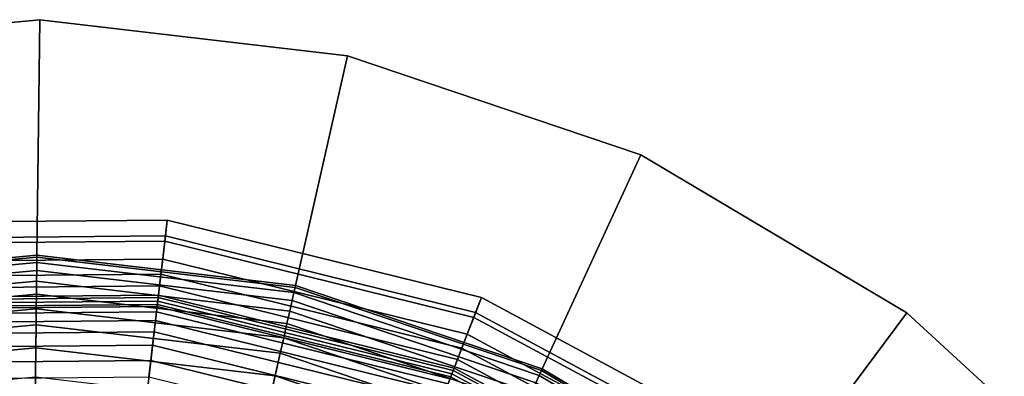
# Model space of a CAD drawing. Extents: x -43.1 to 43.1, y -41.3 to 41.3.
# Tile 538 of 656: x 33.466 to 34.396, y 2.382 to 2.719. Entities that reach past the tile are written whole.
import ezdxf

# ---------------------------------------------------------------- set-up
doc = ezdxf.new("R2010")
doc.units = 0
for name, color, linetype in [('LAMP', 7, 'CONTINUOUS'), ('LAMP_SUPPORT', 18, 'CONTINUOUS'), ('METAL_BASE', 254, 'CONTINUOUS')]:
    doc.layers.add(name, color=color, linetype=linetype)

msp = doc.modelspace()

# ---------------------------------------------------------------- linework, layer by layer
at = {"layer": 'LAMP'}
for points in [[(33.2992, 2.527, 43.6401), (33.605, 2.5297, 43.6401), (33.6033, 2.5146, 43.7579), (33.3012, 2.5118, 43.7579)], [(33.3019, 2.5071, 43.3843), (33.6027, 2.5098, 43.3843), (33.605, 2.5297, 43.6401), (33.2992, 2.527, 43.6401)], [(33.6027, 2.5098, 43.3843), (33.8948, 2.4376, 43.3843), (33.902, 2.4563, 43.6401), (33.605, 2.5297, 43.6401)], [(33.605, 2.5297, 43.6401), (33.902, 2.4563, 43.6401), (33.8965, 2.4421, 43.7579), (33.6033, 2.5146, 43.7579)], [(33.3012, 2.5118, 43.7579), (33.6033, 2.5146, 43.7579), (33.5964, 2.4563, 43.8806), (33.3091, 2.4537, 43.8806)], [(33.6033, 2.5146, 43.7579), (33.8965, 2.4421, 43.7579), (33.8754, 2.3874, 43.8806), (33.5964, 2.4563, 43.8806)], [(33.3042, 2.4901, 43.0998), (33.6007, 2.4928, 43.0998), (33.6027, 2.5098, 43.3843), (33.3019, 2.5071, 43.3843)], [(33.6007, 2.4928, 43.0998), (33.8886, 2.4216, 43.0998), (33.8948, 2.4376, 43.3843), (33.6027, 2.5098, 43.3843)], [(33.3061, 2.476, 42.7996), (33.599, 2.4786, 42.7996), (33.6007, 2.4928, 43.0998), (33.3042, 2.4901, 43.0998)], [(33.599, 2.4786, 42.7996), (33.8835, 2.4083, 42.7996), (33.8886, 2.4216, 43.0998), (33.6007, 2.4928, 43.0998)], [(33.3076, 2.4647, 42.4966), (33.5977, 2.4673, 42.4966), (33.599, 2.4786, 42.7996), (33.3061, 2.476, 42.7996)], [(33.5977, 2.4673, 42.4966), (33.8793, 2.3977, 42.4966), (33.8835, 2.4083, 42.7996), (33.599, 2.4786, 42.7996)], [(33.3088, 2.4561, 42.2036), (33.5967, 2.4587, 42.2036), (33.5977, 2.4673, 42.4966), (33.3076, 2.4647, 42.4966)], [(33.5967, 2.4587, 42.2036), (33.8763, 2.3896, 42.2036), (33.8793, 2.3977, 42.4966), (33.5977, 2.4673, 42.4966)], [(33.3096, 2.4504, 41.9337), (33.596, 2.453, 41.9337), (33.5967, 2.4587, 42.2036), (33.3088, 2.4561, 42.2036)], [(33.596, 2.453, 41.9337), (33.8742, 2.3842, 41.9337), (33.8763, 2.3896, 42.2036), (33.5967, 2.4587, 42.2036)], [(33.3091, 2.4537, 43.8806), (33.5964, 2.4563, 43.8806), (33.5859, 2.3663, 43.9998), (33.3213, 2.3639, 43.9998)], [(33.31, 2.4473, 41.6997), (33.5957, 2.4499, 41.6997), (33.596, 2.453, 41.9337), (33.3096, 2.4504, 41.9337)], [(33.3102, 2.4454, 41.6845), (33.5955, 2.448, 41.6845), (33.5957, 2.4499, 41.6997), (33.31, 2.4473, 41.6997)], [(33.5964, 2.4563, 43.8806), (33.8754, 2.3874, 43.8806), (33.8428, 2.3028, 43.9998), (33.5859, 2.3663, 43.9998)], [(33.5955, 2.448, 41.6845), (33.8724, 2.3795, 41.6845), (33.8731, 2.3814, 41.6997), (33.5957, 2.4499, 41.6997)], [(33.5957, 2.4499, 41.6997), (33.8731, 2.3814, 41.6997), (33.8742, 2.3842, 41.9337), (33.596, 2.453, 41.9337)], [(33.8948, 2.4376, 43.3843), (34.1597, 2.2951, 43.3843), (34.1713, 2.3114, 43.6401), (33.902, 2.4563, 43.6401)], [(33.902, 2.4563, 43.6401), (34.1713, 2.3114, 43.6401), (34.1625, 2.299, 43.7579), (33.8965, 2.4421, 43.7579)], [(33.3109, 2.4402, 41.6707), (33.5948, 2.4427, 41.6707), (33.5955, 2.448, 41.6845), (33.3102, 2.4454, 41.6845)], [(33.312, 2.432, 41.6586), (33.5939, 2.4346, 41.6586), (33.5948, 2.4427, 41.6707), (33.3109, 2.4402, 41.6707)], [(33.5939, 2.4346, 41.6586), (33.8675, 2.3669, 41.6586), (33.8705, 2.3746, 41.6707), (33.5948, 2.4427, 41.6707)], [(33.5948, 2.4427, 41.6707), (33.8705, 2.3746, 41.6707), (33.8724, 2.3795, 41.6845), (33.5955, 2.448, 41.6845)], [(33.8965, 2.4421, 43.7579), (34.1625, 2.299, 43.7579), (34.1284, 2.2512, 43.8806), (33.8754, 2.3874, 43.8806)], [(33.3135, 2.4214, 41.6486), (33.5926, 2.4239, 41.6486), (33.5939, 2.4346, 41.6586), (33.312, 2.432, 41.6586)], [(33.5926, 2.4239, 41.6486), (33.8636, 2.3569, 41.6486), (33.8675, 2.3669, 41.6586), (33.5939, 2.4346, 41.6586)], [(33.8886, 2.4216, 43.0998), (34.1497, 2.2811, 43.0998), (34.1597, 2.2951, 43.3843), (33.8948, 2.4376, 43.3843)], [(33.3152, 2.4087, 41.6411), (33.5911, 2.4112, 41.6411), (33.5926, 2.4239, 41.6486), (33.3135, 2.4214, 41.6486)], [(33.5911, 2.4112, 41.6411), (33.859, 2.345, 41.6411), (33.8636, 2.3569, 41.6486), (33.5926, 2.4239, 41.6486)], [(33.8835, 2.4083, 42.7996), (34.1414, 2.2695, 42.7996), (34.1497, 2.2811, 43.0998), (33.8886, 2.4216, 43.0998)], [(33.3171, 2.3944, 41.6365), (33.5895, 2.3969, 41.6365), (33.5911, 2.4112, 41.6411), (33.3152, 2.4087, 41.6411)], [(33.5895, 2.3969, 41.6365), (33.8538, 2.3315, 41.6365), (33.859, 2.345, 41.6411), (33.5911, 2.4112, 41.6411)], [(33.8793, 2.3977, 42.4966), (34.1348, 2.2602, 42.4966), (34.1414, 2.2695, 42.7996), (33.8835, 2.4083, 42.7996)], [(33.3192, 2.3789, 41.6352), (33.5876, 2.3814, 41.6352), (33.5895, 2.3969, 41.6365), (33.3171, 2.3944, 41.6365)], [(33.5876, 2.3814, 41.6352), (33.8482, 2.317, 41.6352), (33.8538, 2.3315, 41.6365), (33.5895, 2.3969, 41.6365)], [(33.8763, 2.3896, 42.2036), (34.1298, 2.2532, 42.2036), (34.1348, 2.2602, 42.4966), (33.8793, 2.3977, 42.4966)], [(33.8754, 2.3874, 43.8806), (34.1284, 2.2512, 43.8806), (34.0758, 2.1774, 43.9998), (33.8428, 2.3028, 43.9998)], [(33.8731, 2.3814, 41.6997), (34.1247, 2.246, 41.6997), (34.1265, 2.2485, 41.9337), (33.8742, 2.3842, 41.9337)], [(33.8742, 2.3842, 41.9337), (34.1265, 2.2485, 41.9337), (34.1298, 2.2532, 42.2036), (33.8763, 2.3896, 42.2036)]]:
    msp.add_3dface(points, dxfattribs=at)
at = {"layer": 'LAMP_SUPPORT'}
for points in [[(33.4818, 2.4963, 38.0011), (33.2366, 2.4735, 38.0011), (33.237, 2.4718, 37.9861), (33.4818, 2.4946, 37.9861)], [(33.4818, 2.4963, 41.465), (33.2366, 2.4735, 41.465), (33.2366, 2.4735, 38.0011), (33.4818, 2.4963, 38.0011)], [(33.4818, 2.4946, 41.48), (33.237, 2.4718, 41.48), (33.2366, 2.4735, 41.465), (33.4818, 2.4963, 41.465)], [(33.7263, 2.4676, 38.0011), (33.4818, 2.4963, 38.0011), (33.4818, 2.4946, 37.9861), (33.7259, 2.4659, 37.9861)], [(33.7263, 2.4676, 41.465), (33.4818, 2.4963, 41.465), (33.4818, 2.4963, 38.0011), (33.7263, 2.4676, 38.0011)], [(33.7259, 2.4659, 41.48), (33.4818, 2.4946, 41.48), (33.4818, 2.4963, 41.465), (33.7263, 2.4676, 41.465)], [(33.4818, 2.4946, 37.9861), (33.237, 2.4718, 37.9861), (33.238, 2.4669, 37.9723), (33.4817, 2.4896, 37.9723)], [(33.4817, 2.4896, 41.4939), (33.238, 2.4669, 41.4939), (33.237, 2.4718, 41.48), (33.4818, 2.4946, 41.48)], [(33.4817, 2.4896, 37.9723), (33.238, 2.4669, 37.9723), (33.2395, 2.4593, 37.9601), (33.4816, 2.4819, 37.9601)], [(33.4816, 2.4819, 41.5061), (33.2395, 2.4593, 41.5061), (33.238, 2.4669, 41.4939), (33.4817, 2.4896, 41.4939)], [(33.7248, 2.4611, 37.9723), (33.4817, 2.4896, 37.9723), (33.4816, 2.4819, 37.9601), (33.7231, 2.4536, 37.9601)], [(33.7231, 2.4536, 41.5061), (33.4816, 2.4819, 41.5061), (33.4817, 2.4896, 41.4939), (33.7248, 2.4611, 41.4939)], [(33.7259, 2.4659, 37.9861), (33.4818, 2.4946, 37.9861), (33.4817, 2.4896, 37.9723), (33.7248, 2.4611, 37.9723)], [(33.7248, 2.4611, 41.4939), (33.4817, 2.4896, 41.4939), (33.4818, 2.4946, 41.48), (33.7259, 2.4659, 41.48)], [(33.4816, 2.4819, 37.9601), (33.2395, 2.4593, 37.9601), (33.2415, 2.4494, 37.9499), (33.4815, 2.4717, 37.9499)], [(33.4815, 2.4717, 41.5162), (33.2415, 2.4494, 41.5162), (33.2395, 2.4593, 41.5061), (33.4816, 2.4819, 41.5061)], [(33.7231, 2.4536, 37.9601), (33.4816, 2.4819, 37.9601), (33.4815, 2.4717, 37.9499), (33.7209, 2.4436, 37.9499)], [(33.7209, 2.4436, 41.5162), (33.4815, 2.4717, 41.5162), (33.4816, 2.4819, 41.5061), (33.7231, 2.4536, 41.5061)], [(33.4815, 2.4717, 37.9499), (33.2415, 2.4494, 37.9499), (33.2439, 2.4374, 37.9421), (33.4813, 2.4595, 37.9421)], [(33.4813, 2.4595, 41.524), (33.2439, 2.4374, 41.524), (33.2415, 2.4494, 41.5162), (33.4815, 2.4717, 41.5162)], [(33.7209, 2.4436, 37.9499), (33.4815, 2.4717, 37.9499), (33.4813, 2.4595, 37.9421), (33.7182, 2.4317, 37.9421)], [(33.7182, 2.4317, 41.524), (33.4813, 2.4595, 41.524), (33.4815, 2.4717, 41.5162), (33.7209, 2.4436, 41.5162)], [(33.9595, 2.3888, 38.0011), (33.7263, 2.4676, 38.0011), (33.7259, 2.4659, 37.9861), (33.9588, 2.3872, 37.9861)], [(33.9588, 2.3872, 41.48), (33.7259, 2.4659, 41.48), (33.7263, 2.4676, 41.465), (33.9595, 2.3888, 41.465)], [(33.9595, 2.3888, 41.465), (33.7263, 2.4676, 41.465), (33.7263, 2.4676, 38.0011), (33.9595, 2.3888, 38.0011)], [(33.4813, 2.4595, 37.9421), (33.2439, 2.4374, 37.9421), (33.2466, 2.4238, 37.9372), (33.4812, 2.4457, 37.9372)], [(33.4812, 2.4457, 41.5289), (33.2466, 2.4238, 41.5289), (33.2439, 2.4374, 41.524), (33.4813, 2.4595, 41.524)], [(33.7182, 2.4317, 37.9421), (33.4813, 2.4595, 37.9421), (33.4812, 2.4457, 37.9372), (33.7152, 2.4182, 37.9372)], [(33.7152, 2.4182, 41.5289), (33.4812, 2.4457, 41.5289), (33.4813, 2.4595, 41.524), (33.7182, 2.4317, 41.524)], [(33.9567, 2.3827, 37.9723), (33.7248, 2.4611, 37.9723), (33.7231, 2.4536, 37.9601), (33.9535, 2.3757, 37.9601)], [(33.9535, 2.3757, 41.5061), (33.7231, 2.4536, 41.5061), (33.7248, 2.4611, 41.4939), (33.9567, 2.3827, 41.4939)], [(33.9588, 2.3872, 37.9861), (33.7259, 2.4659, 37.9861), (33.7248, 2.4611, 37.9723), (33.9567, 2.3827, 37.9723)], [(33.9567, 2.3827, 41.4939), (33.7248, 2.4611, 41.4939), (33.7259, 2.4659, 41.48), (33.9588, 2.3872, 41.48)], [(33.9535, 2.3757, 37.9601), (33.7231, 2.4536, 37.9601), (33.7209, 2.4436, 37.9499), (33.9492, 2.3664, 37.9499)], [(33.9492, 2.3664, 41.5162), (33.7209, 2.4436, 41.5162), (33.7231, 2.4536, 41.5061), (33.9535, 2.3757, 41.5061)], [(33.4812, 2.4457, 37.9372), (33.2466, 2.4238, 37.9372), (33.2495, 2.4091, 37.9354), (33.481, 2.4306, 37.9354)], [(33.481, 2.4306, 41.5307), (33.2495, 2.4091, 41.5307), (33.2466, 2.4238, 41.5289), (33.4812, 2.4457, 41.5289)], [(33.7152, 2.4182, 37.9372), (33.4812, 2.4457, 37.9372), (33.481, 2.4306, 37.9354), (33.7119, 2.4036, 37.9354)], [(33.7119, 2.4036, 41.5307), (33.481, 2.4306, 41.5307), (33.4812, 2.4457, 41.5289), (33.7152, 2.4182, 41.5289)], [(33.9492, 2.3664, 37.9499), (33.7209, 2.4436, 37.9499), (33.7182, 2.4317, 37.9421), (33.9441, 2.3553, 37.9421)], [(33.9441, 2.3553, 41.524), (33.7182, 2.4317, 41.524), (33.7209, 2.4436, 41.5162), (33.9492, 2.3664, 41.5162)], [(33.481, 2.4306, 37.9354), (33.2495, 2.4091, 37.9354), (33.2538, 2.3876, 37.9338), (33.4807, 2.4087, 37.9338)], [(33.4799, 2.3374, 41.5307), (33.2678, 2.3176, 41.5307), (33.2495, 2.4091, 41.5307), (33.481, 2.4306, 41.5307)], [(33.6914, 2.3126, 41.5307), (33.4799, 2.3374, 41.5307), (33.481, 2.4306, 41.5307), (33.7119, 2.4036, 41.5307)], [(33.7119, 2.4036, 37.9354), (33.481, 2.4306, 37.9354), (33.4807, 2.4087, 37.9338), (33.7071, 2.3822, 37.9338)], [(33.9441, 2.3553, 37.9421), (33.7182, 2.4317, 37.9421), (33.7152, 2.4182, 37.9372), (33.9384, 2.3428, 37.9372)], [(33.9384, 2.3428, 41.5289), (33.7152, 2.4182, 41.5289), (33.7182, 2.4317, 41.524), (33.9441, 2.3553, 41.524)], [(33.9384, 2.3428, 37.9372), (33.7152, 2.4182, 37.9372), (33.7119, 2.4036, 37.9354), (33.9321, 2.3291, 37.9354)], [(33.9321, 2.3291, 41.5307), (33.7119, 2.4036, 41.5307), (33.7152, 2.4182, 41.5289), (33.9384, 2.3428, 41.5289)], [(33.4807, 2.4087, 37.9338), (33.2538, 2.3876, 37.9338), (33.2592, 2.3606, 37.929), (33.4804, 2.3812, 37.929)], [(33.7071, 2.3822, 37.9338), (33.4807, 2.4087, 37.9338), (33.4804, 2.3812, 37.929), (33.701, 2.3553, 37.929)], [(33.8932, 2.2444, 41.5307), (33.6914, 2.3126, 41.5307), (33.7119, 2.4036, 41.5307), (33.9321, 2.3291, 41.5307)], [(33.9321, 2.3291, 37.9354), (33.7119, 2.4036, 37.9354), (33.7071, 2.3822, 37.9338), (33.9229, 2.3092, 37.9338)], [(34.1702, 2.2617, 37.9861), (33.9588, 2.3872, 37.9861), (33.9567, 2.3827, 37.9723), (34.1673, 2.2578, 37.9723)], [(34.1673, 2.2578, 41.4939), (33.9567, 2.3827, 41.4939), (33.9588, 2.3872, 41.48), (34.1702, 2.2617, 41.48)], [(34.1712, 2.2631, 38.0011), (33.9595, 2.3888, 38.0011), (33.9588, 2.3872, 37.9861), (34.1702, 2.2617, 37.9861)], [(34.1702, 2.2617, 41.48), (33.9588, 2.3872, 41.48), (33.9595, 2.3888, 41.465), (34.1712, 2.2631, 41.465)], [(34.1712, 2.2631, 41.465), (33.9595, 2.3888, 41.465), (33.9595, 2.3888, 38.0011), (34.1712, 2.2631, 38.0011)], [(33.9229, 2.3092, 37.9338), (33.7071, 2.3822, 37.9338), (33.701, 2.3553, 37.929), (33.9114, 2.2841, 37.929)], [(34.1673, 2.2578, 37.9723), (33.9567, 2.3827, 37.9723), (33.9535, 2.3757, 37.9601), (34.1626, 2.2516, 37.9601)], [(34.1626, 2.2516, 41.5061), (33.9535, 2.3757, 41.5061), (33.9567, 2.3827, 41.4939), (34.1673, 2.2578, 41.4939)]]:
    msp.add_3dface(points, dxfattribs=at)
at = {"layer": 'METAL_BASE'}
for points in [[(33.4844, 2.7193, 39.7327), (33.1929, 2.6921, 39.7327), (33.1929, 2.6921, 38.8457), (33.4844, 2.7193, 38.8457)], [(33.4818, 2.4963, 38.8457), (33.4844, 2.7193, 38.8457), (33.1929, 2.6921, 38.8457), (33.2366, 2.4735, 38.8457)], [(33.2366, 2.4735, 39.7327), (33.1929, 2.6921, 39.7327), (33.4844, 2.7193, 39.7327), (33.4818, 2.4963, 39.7327)], [(33.7263, 2.4676, 38.8457), (33.7753, 2.6852, 38.8457), (33.4844, 2.7193, 38.8457), (33.4818, 2.4963, 38.8457)], [(33.4818, 2.4963, 39.7327), (33.4844, 2.7193, 39.7327), (33.7753, 2.6852, 39.7327), (33.7263, 2.4676, 39.7327)], [(33.7753, 2.6852, 39.7327), (33.4844, 2.7193, 39.7327), (33.4844, 2.7193, 38.8457), (33.7753, 2.6852, 38.8457)], [(33.9595, 2.3888, 38.8457), (34.0526, 2.5914, 38.8457), (33.7753, 2.6852, 38.8457), (33.7263, 2.4676, 38.8457)], [(33.7263, 2.4676, 39.7327), (33.7753, 2.6852, 39.7327), (34.0526, 2.5914, 39.7327), (33.9595, 2.3888, 39.7327)], [(34.0526, 2.5914, 39.7327), (33.7753, 2.6852, 39.7327), (33.7753, 2.6852, 38.8457), (34.0526, 2.5914, 38.8457)], [(34.1712, 2.2631, 38.8457), (34.3044, 2.442, 38.8457), (34.0526, 2.5914, 38.8457), (33.9595, 2.3888, 38.8457)], [(33.9595, 2.3888, 39.7327), (34.0526, 2.5914, 39.7327), (34.3044, 2.442, 39.7327), (34.1712, 2.2631, 39.7327)], [(34.3044, 2.442, 39.7327), (34.0526, 2.5914, 39.7327), (34.0526, 2.5914, 38.8457), (34.3044, 2.442, 38.8457)], [(33.4818, 2.4963, 38.8457), (33.2366, 2.4735, 38.8457), (33.2366, 2.4735, 39.7327), (33.4818, 2.4963, 39.7327)], [(33.7263, 2.4676, 38.8457), (33.4818, 2.4963, 38.8457), (33.4818, 2.4963, 39.7327), (33.7263, 2.4676, 39.7327)], [(33.9595, 2.3888, 38.8457), (33.7263, 2.4676, 38.8457), (33.7263, 2.4676, 39.7327), (33.9595, 2.3888, 39.7327)], [(34.3522, 2.0962, 38.8457), (34.5197, 2.2434, 38.8457), (34.3044, 2.442, 38.8457), (34.1712, 2.2631, 38.8457)], [(34.1712, 2.2631, 39.7327), (34.3044, 2.442, 39.7327), (34.5197, 2.2434, 39.7327), (34.3522, 2.0962, 39.7327)], [(34.5197, 2.2434, 39.7327), (34.3044, 2.442, 39.7327), (34.3044, 2.442, 38.8457), (34.5197, 2.2434, 38.8457)], [(34.1712, 2.2631, 38.8457), (33.9595, 2.3888, 38.8457), (33.9595, 2.3888, 39.7327), (34.1712, 2.2631, 39.7327)]]:
    msp.add_3dface(points, dxfattribs=at)

doc.saveas('drawing.dxf')
